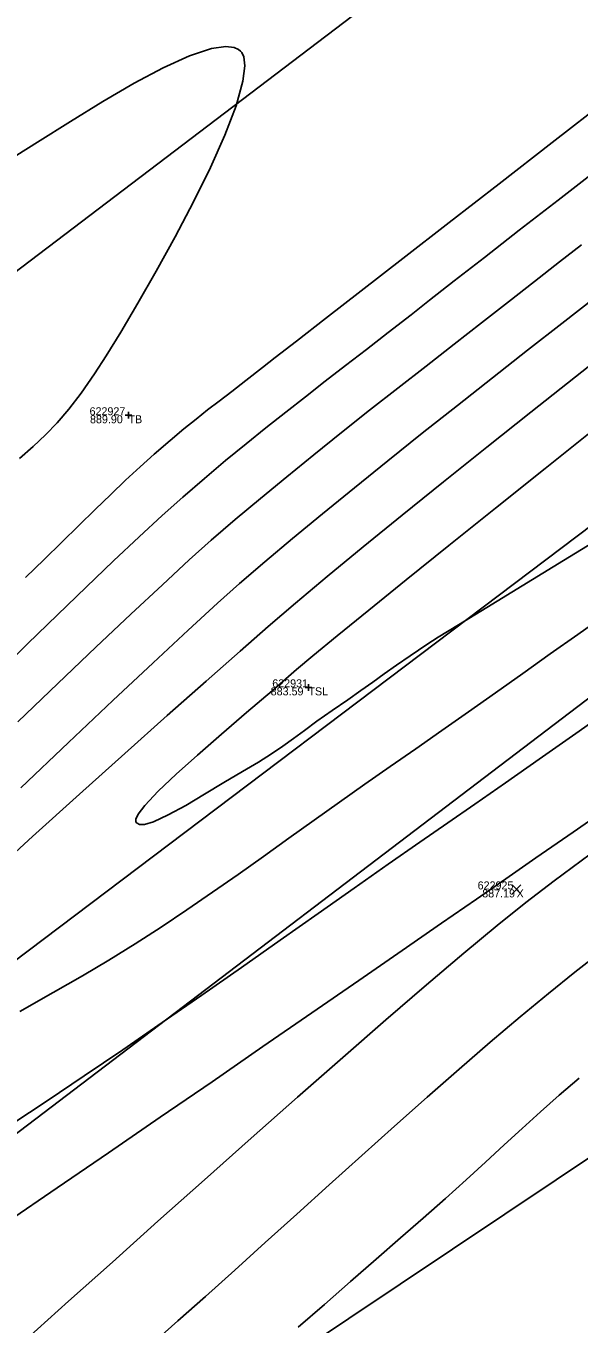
# Model space of a CAD drawing. Extents: x 1957117 to 1971063, y 701601 to 715861.
# Drawn here: x 1968120.1 to 1968144.3, y 710496.4 to 710553.1 of the extents above; entities that cross this region are included whole.
import ezdxf

# ---------------------------------------------------------------- set-up
doc = ezdxf.new("R2010")
doc.units = 0
for name, color, linetype in [('AP_X_Lights', 7, 'Continuous'), ('DT_X_Contour_Major', 7, 'Continuous'), ('DT_X_Contour_Minor', 7, 'Continuous'), ('DT_X_TIN_Hull', 7, 'Continuous'), ('GE_X_CL_20', 7, 'Continuous'), ('PV_P_Drive', 7, 'Continuous'), ('PV_P_Shoulder', 7, 'Continuous'), ('RS_Raster1', 7, 'Continuous'), ('RW_X_Esmt_RR', 7, 'Continuous'), ('RW_X_Fee_RW', 7, 'Continuous'), ('SC_Scratch1', 7, 'Continuous'), ('SC_Shading5', 7, 'Continuous')]:
    doc.layers.add(name, color=color, linetype=linetype)

msp = doc.modelspace()

# ---------------------------------------------------------------- linework, layer by layer
at = {"layer": 'AP_X_Lights'}
for p, q in [((1968141.366, 710515.19), (1968141.754, 710515.58)), ((1968141.366, 710515.58), (1968141.754, 710515.19))]:
    msp.add_line(p, q, dxfattribs=at)
at = {"layer": 'DT_X_Contour_Major'}
for points in [[(1968119.846, 710534.218), (1968120.436, 710534.748), (1968120.973, 710535.256), (1968121.482, 710535.784), (1968121.993, 710536.377), (1968122.53, 710537.077), (1968123.124, 710537.927), (1968123.627, 710538.707), (1968124.272, 710539.753), (1968125.017, 710541.008), (1968125.821, 710542.413), (1968126.644, 710543.909), (1968127.444, 710545.439), (1968128.182, 710546.943), (1968128.815, 710548.363), (1968129.304, 710549.641), (1968129.607, 710550.719), (1968129.689, 710551.397), (1968129.642, 710551.779), (1968129.555, 710551.967), (1968129.494, 710552.039), (1968129.415, 710552.103), (1968129.223, 710552.193), (1968128.856, 710552.241), (1968128.232, 710552.154), (1968127.265, 710551.831), (1968126.126, 710551.31), (1968124.854, 710550.63), (1968123.488, 710549.835), (1968122.068, 710548.963), (1968120.632, 710548.057), (1968119.22, 710547.158)], [(1968119.846, 710534.218), (1968120.436, 710534.748), (1968120.973, 710535.256), (1968121.482, 710535.784), (1968121.993, 710536.377), (1968122.53, 710537.077), (1968123.124, 710537.927), (1968123.627, 710538.707), (1968124.272, 710539.753), (1968125.017, 710541.008), (1968125.821, 710542.413), (1968126.644, 710543.909), (1968127.444, 710545.439), (1968128.182, 710546.943), (1968128.815, 710548.363), (1968129.304, 710549.641), (1968129.607, 710550.719), (1968129.689, 710551.397), (1968129.642, 710551.779), (1968129.555, 710551.967), (1968129.494, 710552.039), (1968129.415, 710552.103), (1968129.223, 710552.193), (1968128.856, 710552.241), (1968128.232, 710552.154), (1968127.265, 710551.831), (1968126.126, 710551.31), (1968124.854, 710550.63), (1968123.488, 710549.835), (1968122.068, 710548.963), (1968120.632, 710548.057), (1968119.22, 710547.158)], [(1968146.066, 710539.318), (1968144.138, 710537.796), (1968142.191, 710536.255), (1968140.258, 710534.716), (1968138.37, 710533.205), (1968136.559, 710531.745), (1968134.856, 710530.358), (1968133.291, 710529.07), (1968131.898, 710527.902), (1968130.707, 710526.879), (1968129.482, 710525.805), (1968127.997, 710524.493), (1968126.299, 710522.986), (1968124.438, 710521.323), (1968122.46, 710519.545), (1968120.414, 710517.693), (1968118.348, 710515.807)], [(1968146.066, 710539.318), (1968144.138, 710537.796), (1968142.191, 710536.255), (1968140.258, 710534.716), (1968138.37, 710533.205), (1968136.559, 710531.745), (1968134.856, 710530.358), (1968133.291, 710529.07), (1968131.898, 710527.902), (1968130.707, 710526.879), (1968129.482, 710525.805), (1968127.997, 710524.493), (1968126.299, 710522.986), (1968124.438, 710521.323), (1968122.46, 710519.545), (1968120.414, 710517.693), (1968118.348, 710515.807)], [(1968119.852, 710510.054), (1968121.319, 710510.882), (1968122.595, 710511.611), (1968123.751, 710512.294), (1968124.897, 710513.004), (1968126.033, 710513.737), (1968127.161, 710514.49), (1968128.282, 710515.259), (1968129.397, 710516.039), (1968130.508, 710516.828), (1968131.616, 710517.62), (1968132.721, 710518.413), (1968133.825, 710519.201), (1968134.929, 710519.982), (1968136.034, 710520.752), (1968137.154, 710521.528), (1968138.298, 710522.329), (1968139.462, 710523.149), (1968140.642, 710523.984), (1968141.834, 710524.828), (1968143.033, 710525.678), (1968144.236, 710526.529), (1968145.439, 710527.374)], [(1968119.852, 710510.054), (1968121.319, 710510.882), (1968122.595, 710511.611), (1968123.751, 710512.294), (1968124.897, 710513.004), (1968126.033, 710513.737), (1968127.161, 710514.49), (1968128.282, 710515.259), (1968129.397, 710516.039), (1968130.508, 710516.828), (1968131.616, 710517.62), (1968132.721, 710518.413), (1968133.825, 710519.201), (1968134.929, 710519.982), (1968136.034, 710520.752), (1968137.154, 710521.528), (1968138.298, 710522.329), (1968139.462, 710523.149), (1968140.642, 710523.984), (1968141.834, 710524.828), (1968143.033, 710525.678), (1968144.236, 710526.529), (1968145.439, 710527.374)], [(1968144.293, 710507.131), (1968143.426, 710506.386), (1968142.605, 710505.659), (1968141.809, 710504.938), (1968141.017, 710504.211), (1968140.209, 710503.467), (1968139.364, 710502.693), (1968138.461, 710501.877), (1968137.478, 710501.008), (1968136.494, 710500.147), (1968135.429, 710499.218), (1968134.31, 710498.242), (1968133.163, 710497.243), (1968132.014, 710496.243)], [(1968144.293, 710507.131), (1968143.426, 710506.386), (1968142.605, 710505.659), (1968141.809, 710504.938), (1968141.017, 710504.211), (1968140.209, 710503.467), (1968139.364, 710502.693), (1968138.461, 710501.877), (1968137.478, 710501.008), (1968136.494, 710500.147), (1968135.429, 710499.218), (1968134.31, 710498.242), (1968133.163, 710497.243), (1968132.014, 710496.243)]]:
    msp.add_lwpolyline(points, dxfattribs=at)
at = {"layer": 'DT_X_Contour_Minor'}
for points in [[(1968120.099, 710529.02), (1968120.92, 710529.811), (1968121.699, 710530.571), (1968122.441, 710531.298), (1968123.149, 710531.992), (1968123.828, 710532.651), (1968124.481, 710533.275), (1968125.113, 710533.863), (1968125.728, 710534.412), (1968126.426, 710535.015), (1968127.025, 710535.516), (1968127.559, 710535.949), (1968128.062, 710536.344), (1968128.57, 710536.735), (1968129.116, 710537.153), (1968129.735, 710537.63), (1968130.463, 710538.198), (1968131.018, 710538.633), (1968131.949, 710539.359), (1968133.215, 710540.344), (1968134.775, 710541.557), (1968136.587, 710542.966), (1968138.609, 710544.536), (1968140.8, 710546.238), (1968143.118, 710548.037), (1968145.523, 710549.903)], [(1968120.099, 710529.02), (1968120.92, 710529.811), (1968121.699, 710530.571), (1968122.441, 710531.298), (1968123.149, 710531.992), (1968123.828, 710532.651), (1968124.481, 710533.275), (1968125.113, 710533.863), (1968125.728, 710534.412), (1968126.426, 710535.015), (1968127.025, 710535.516), (1968127.559, 710535.949), (1968128.062, 710536.344), (1968128.57, 710536.735), (1968129.116, 710537.153), (1968129.735, 710537.63), (1968130.463, 710538.198), (1968131.018, 710538.633), (1968131.949, 710539.359), (1968133.215, 710540.344), (1968134.775, 710541.557), (1968136.587, 710542.966), (1968138.609, 710544.536), (1968140.8, 710546.238), (1968143.118, 710548.037), (1968145.523, 710549.903)], [(1968118.86, 710524.831), (1968120.192, 710526.126), (1968121.497, 710527.391), (1968122.757, 710528.605), (1968123.953, 710529.748), (1968125.066, 710530.797), (1968126.079, 710531.731), (1968126.973, 710532.529), (1968127.929, 710533.354), (1968128.848, 710534.129), (1968129.739, 710534.863), (1968130.611, 710535.566), (1968131.473, 710536.25), (1968132.334, 710536.924), (1968133.204, 710537.598), (1968134.091, 710538.284), (1968135.006, 710538.99), (1968135.956, 710539.728), (1968136.952, 710540.508), (1968137.759, 710541.141), (1968138.838, 710541.984), (1968140.156, 710543.012), (1968141.681, 710544.199), (1968143.379, 710545.52), (1968145.219, 710546.949)], [(1968118.86, 710524.831), (1968120.192, 710526.126), (1968121.497, 710527.391), (1968122.757, 710528.605), (1968123.953, 710529.748), (1968125.066, 710530.797), (1968126.079, 710531.731), (1968126.973, 710532.529), (1968127.929, 710533.354), (1968128.848, 710534.129), (1968129.739, 710534.863), (1968130.611, 710535.566), (1968131.473, 710536.25), (1968132.334, 710536.924), (1968133.204, 710537.598), (1968134.091, 710538.284), (1968135.006, 710538.99), (1968135.956, 710539.728), (1968136.952, 710540.508), (1968137.759, 710541.141), (1968138.838, 710541.984), (1968140.156, 710543.012), (1968141.681, 710544.199), (1968143.379, 710545.52), (1968145.219, 710546.949)], [(1968144.401, 710543.571), (1968143.44, 710542.817), (1968142.347, 710541.959), (1968141.208, 710541.071), (1968140.032, 710540.155), (1968138.828, 710539.219), (1968137.605, 710538.266), (1968136.373, 710537.302), (1968135.139, 710536.331), (1968133.913, 710535.358), (1968132.704, 710534.389), (1968131.521, 710533.428), (1968130.373, 710532.481), (1968129.269, 710531.552), (1968128.218, 710530.646), (1968127.263, 710529.793), (1968126.084, 710528.707), (1968124.711, 710527.423), (1968123.18, 710525.973), (1968121.521, 710524.392), (1968119.77, 710522.713)], [(1968144.401, 710543.571), (1968143.44, 710542.817), (1968142.347, 710541.959), (1968141.208, 710541.071), (1968140.032, 710540.155), (1968138.828, 710539.219), (1968137.605, 710538.266), (1968136.373, 710537.302), (1968135.139, 710536.331), (1968133.913, 710535.358), (1968132.704, 710534.389), (1968131.521, 710533.428), (1968130.373, 710532.481), (1968129.269, 710531.552), (1968128.218, 710530.646), (1968127.263, 710529.793), (1968126.084, 710528.707), (1968124.711, 710527.423), (1968123.18, 710525.973), (1968121.521, 710524.392), (1968119.77, 710522.713)], [(1968144.988, 710541.262), (1968143.538, 710540.129), (1968142.041, 710538.955), (1968140.513, 710537.755), (1968138.974, 710536.54), (1968137.443, 710535.325), (1968135.938, 710534.123), (1968134.478, 710532.946), (1968133.082, 710531.808), (1968131.768, 710530.723), (1968130.556, 710529.703), (1968129.462, 710528.762), (1968128.488, 710527.892), (1968127.215, 710526.722), (1968125.68, 710525.292), (1968123.923, 710523.639), (1968121.983, 710521.802), (1968119.899, 710519.819)], [(1968144.988, 710541.262), (1968143.538, 710540.129), (1968142.041, 710538.955), (1968140.513, 710537.755), (1968138.974, 710536.54), (1968137.443, 710535.325), (1968135.938, 710534.123), (1968134.478, 710532.946), (1968133.082, 710531.808), (1968131.768, 710530.723), (1968130.556, 710529.703), (1968129.462, 710528.762), (1968128.488, 710527.892), (1968127.215, 710526.722), (1968125.68, 710525.292), (1968123.923, 710523.639), (1968121.983, 710521.802), (1968119.899, 710519.819)], [(1968145.074, 710535.596), (1968142.813, 710533.792), (1968140.642, 710532.055), (1968138.604, 710530.421), (1968136.743, 710528.924), (1968135.103, 710527.598), (1968133.729, 710526.478), (1968132.664, 710525.599), (1968131.952, 710524.996), (1968130.877, 710524.066), (1968129.767, 710523.113), (1968128.667, 710522.168), (1968127.626, 710521.26), (1968126.69, 710520.418), (1968125.906, 710519.673), (1968125.322, 710519.055), (1968125.031, 710518.671), (1968124.93, 710518.457), (1968124.925, 710518.354), (1968124.943, 710518.315), (1968124.978, 710518.276), (1968125.08, 710518.228), (1968125.299, 710518.228), (1968125.701, 710518.343), (1968126.345, 710518.639), (1968127.103, 710519.056), (1968127.927, 710519.544), (1968128.769, 710520.053), (1968129.581, 710520.533), (1968130.281, 710520.948), (1968130.853, 710521.312), (1968131.346, 710521.648), (1968131.808, 710521.981), (1968132.29, 710522.335), (1968132.84, 710522.735), (1968133.509, 710523.205), (1968134.187, 710523.676), (1968134.762, 710524.083), (1968135.278, 710524.452), (1968135.779, 710524.81), (1968136.311, 710525.184), (1968136.916, 710525.601), (1968137.64, 710526.088), (1968138.141, 710526.407), (1968139.028, 710526.957), (1968140.263, 710527.714), (1968141.802, 710528.656), (1968143.608, 710529.759), (1968145.637, 710531)], [(1968145.074, 710535.596), (1968142.813, 710533.792), (1968140.642, 710532.055), (1968138.604, 710530.421), (1968136.743, 710528.924), (1968135.103, 710527.598), (1968133.729, 710526.478), (1968132.664, 710525.599), (1968131.952, 710524.996), (1968130.877, 710524.066), (1968129.767, 710523.113), (1968128.667, 710522.168), (1968127.626, 710521.26), (1968126.69, 710520.418), (1968125.906, 710519.673), (1968125.322, 710519.055), (1968125.031, 710518.671), (1968124.93, 710518.457), (1968124.925, 710518.354), (1968124.943, 710518.315), (1968124.978, 710518.276), (1968125.08, 710518.228), (1968125.299, 710518.228), (1968125.701, 710518.343), (1968126.345, 710518.639), (1968127.103, 710519.056), (1968127.927, 710519.544), (1968128.769, 710520.053), (1968129.581, 710520.533), (1968130.281, 710520.948), (1968130.853, 710521.312), (1968131.346, 710521.648), (1968131.808, 710521.981), (1968132.29, 710522.335), (1968132.84, 710522.735), (1968133.509, 710523.205), (1968134.187, 710523.676), (1968134.762, 710524.083), (1968135.278, 710524.452), (1968135.779, 710524.81), (1968136.311, 710525.184), (1968136.916, 710525.601), (1968137.64, 710526.088), (1968138.141, 710526.407), (1968139.028, 710526.957), (1968140.263, 710527.714), (1968141.802, 710528.656), (1968143.608, 710529.759), (1968145.637, 710531)], [(1968119.512, 710505.12), (1968121.05, 710506.137), (1968122.671, 710507.228), (1968124.352, 710508.375), (1968126.071, 710509.56), (1968127.806, 710510.766), (1968129.536, 710511.975), (1968131.237, 710513.169), (1968132.889, 710514.331), (1968134.47, 710515.443), (1968135.956, 710516.486), (1968137.327, 710517.444), (1968138.56, 710518.299), (1968139.735, 710519.113), (1968141.075, 710520.046), (1968142.554, 710521.081), (1968144.146, 710522.197), (1968145.826, 710523.377)], [(1968119.512, 710505.12), (1968121.05, 710506.137), (1968122.671, 710507.228), (1968124.352, 710508.375), (1968126.071, 710509.56), (1968127.806, 710510.766), (1968129.536, 710511.975), (1968131.237, 710513.169), (1968132.889, 710514.331), (1968134.47, 710515.443), (1968135.956, 710516.486), (1968137.327, 710517.444), (1968138.56, 710518.299), (1968139.735, 710519.113), (1968141.075, 710520.046), (1968142.554, 710521.081), (1968144.146, 710522.197), (1968145.826, 710523.377)], [(1968111.898, 710495.848), (1968113.493, 710496.907), (1968115.283, 710498.108), (1968117.236, 710499.429), (1968119.317, 710500.845), (1968121.493, 710502.332), (1968123.73, 710503.865), (1968125.995, 710505.423), (1968128.255, 710506.979), (1968130.474, 710508.511), (1968132.621, 710509.994), (1968134.662, 710511.405), (1968136.562, 710512.72), (1968138.288, 710513.914), (1968139.807, 710514.964), (1968141.085, 710515.846), (1968142.404, 710516.758), (1968144.037, 710517.892), (1968145.938, 710519.214)], [(1968111.898, 710495.848), (1968113.493, 710496.907), (1968115.283, 710498.108), (1968117.236, 710499.429), (1968119.317, 710500.845), (1968121.493, 710502.332), (1968123.73, 710503.865), (1968125.995, 710505.423), (1968128.255, 710506.979), (1968130.474, 710508.511), (1968132.621, 710509.994), (1968134.662, 710511.405), (1968136.562, 710512.72), (1968138.288, 710513.914), (1968139.807, 710514.964), (1968141.085, 710515.846), (1968142.404, 710516.758), (1968144.037, 710517.892), (1968145.938, 710519.214)], [(1968120.176, 710495.749), (1968121.985, 710497.376), (1968123.9, 710499.095), (1968125.889, 710500.878), (1968127.922, 710502.693), (1968129.966, 710504.512), (1968131.991, 710506.304), (1968133.964, 710508.039), (1968135.855, 710509.687), (1968137.632, 710511.218), (1968139.263, 710512.603), (1968140.717, 710513.811), (1968141.963, 710514.813), (1968143.208, 710515.766), (1968144.776, 710516.926)], [(1968120.176, 710495.749), (1968121.985, 710497.376), (1968123.9, 710499.095), (1968125.889, 710500.878), (1968127.922, 710502.693), (1968129.966, 710504.512), (1968131.991, 710506.304), (1968133.964, 710508.039), (1968135.855, 710509.687), (1968137.632, 710511.218), (1968139.263, 710512.603), (1968140.717, 710513.811), (1968141.963, 710514.813), (1968143.208, 710515.766), (1968144.776, 710516.926)], [(1968125.652, 710495.534), (1968126.767, 710496.517), (1968127.968, 710497.59), (1968129.244, 710498.737), (1968130.578, 710499.943), (1968131.958, 710501.192), (1968133.37, 710502.468), (1968134.798, 710503.755), (1968136.23, 710505.038), (1968137.652, 710506.301), (1968139.048, 710507.529), (1968140.406, 710508.705), (1968141.711, 710509.814), (1968142.949, 710510.841), (1968144.107, 710511.769), (1968145.235, 710512.637)], [(1968125.652, 710495.534), (1968126.767, 710496.517), (1968127.968, 710497.59), (1968129.244, 710498.737), (1968130.578, 710499.943), (1968131.958, 710501.192), (1968133.37, 710502.468), (1968134.798, 710503.755), (1968136.23, 710505.038), (1968137.652, 710506.301), (1968139.048, 710507.529), (1968140.406, 710508.705), (1968141.711, 710509.814), (1968142.949, 710510.841), (1968144.107, 710511.769), (1968145.235, 710512.637)]]:
    msp.add_lwpolyline(points, dxfattribs=at)
at = {"layer": 'DT_X_TIN_Hull'}
msp.add_lwpolyline([(1967790.701, 710237.171), (1967830.563, 710265.437), (1967866.912, 710291.905), (1967909.248, 710323.677), (1967954.236, 710357.056), (1967987.309, 710382.243), (1968026.034, 710416.589), (1968068.4, 710445.095), (1968105.412, 710477.355), (1968148.193, 710505.967), (1968186.701, 710533.113), (1968240.547, 710537.613), (1968267.568, 710594.426), (1968303.236, 710626.129), (1968349.097, 710658.6), (1968381.997, 710683.606), (1968426.001, 710717.018), (1968464.516, 710750.461), (1968504.959, 710777.529), (1968545.689, 710813.171), (1968619.784, 710884.079)], dxfattribs=at)
at = {"layer": 'GE_X_CL_20'}
msp.add_lwpolyline([(1968438.508, 710785.011), (1967254.18, 709883.777)], dxfattribs=at)
at = {"layer": 'PV_P_Drive'}
for p, q in [((1968124.458, 710536.113), (1968124.75, 710536.113)), ((1968124.604, 710536.259), (1968124.604, 710535.967)), ((1968124.604, 710536.113), (1968124.604, 710536.113)), ((1968132.32, 710524.218), (1968132.612, 710524.218)), ((1968132.466, 710524.364), (1968132.466, 710524.072)), ((1968132.466, 710524.218), (1968132.466, 710524.218))]:
    msp.add_line(p, q, dxfattribs=at)
at = {"layer": 'RW_X_Esmt_RR'}
msp.add_line((1967272.347, 709859.903), (1968456.675, 710761.138), dxfattribs=at)
at = {"layer": 'RW_X_Fee_RW'}
msp.add_lwpolyline([(1963881.046, 707276.431), (1964172.578, 707701.964), (1964668.324, 708419.582), (1964735.207, 708501.875), (1964966.496, 708718.802), (1965107.468, 708816.338), (1965585.552, 709094.216), (1966091.861, 709326.705), (1966247.281, 709386.816), (1966633.174, 709551.737), (1966943.202, 709670.565), (1967172.032, 709812.662), (1967935.697, 710373.174), (1968346.714, 710683.963), (1968484.345, 710796.182), (1968743.632, 711067.038), (1968903.937, 711275.819), (1969041.222, 711501.316), (1969638.166, 712572.015), (1970019.077, 713196.718)], dxfattribs=at)
at = {"layer": 'SC_Shading5'}
for points in [[(1963589.678, 706586.994), (1963626.625, 706689.548), (1963651.76, 706746.832), (1963668.09, 706778.596), (1963682.768, 706805.402), (1963734.424, 706911.594), (1963826.849, 707116.717), (1963877.258, 707215.645), (1963964.981, 707354.472), (1964070.526, 707509.355), (1964132.574, 707601.994), (1964163.9, 707642.169), (1964191.2, 707685.167), (1964278.98, 707807.131), (1964326.11, 707874.364), (1964396.427, 707968.962), (1964508.519, 708133.679), (1964655.588, 708336.552), (1964745.319, 708429.172), (1964840.327, 708522.317), (1964988.178, 708660.245), (1965089.796, 708739.041), (1965251.743, 708835.216), (1965415.807, 708922.048), (1965866.2, 709149.38), (1966173.543, 709294.131), (1966283.627, 709338.196), (1966534.003, 709419.214), (1966689.084, 709471.266), (1967008.468, 709641.817), (1967166.677, 709750.124), (1967422.113, 709931.083), (1967818.707, 710198.831), (1968187.021, 710459.852), (1968360.589, 710592.493), (1968496.543, 710707.847), (1968606.427, 710809.378), (1968733.391, 710937.091), (1968807.28, 711025.4), (1968843.008, 711077.094), (1968863.233, 711106.099), (1968909.747, 711171.311), (1968974.133, 711279.559), (1969130.932, 711546.915), (1969247.433, 711744.686), (1969402.714, 712016.424), (1969505.287, 712191.789), (1969666.311, 712460.805), (1969771.586, 712639.896), (1969880.058, 712820.917), (1969964.994, 712955.706), (1969990.005, 713000.084), (1970030.065, 713068.479)], [(1963609.915, 706579.703), (1963646.615, 706681.572), (1963671.193, 706737.585), (1963687.092, 706768.511), (1963701.884, 706795.526), (1963753.906, 706902.469), (1963846.249, 707107.41), (1963895.973, 707204.994), (1963982.966, 707342.667), (1964088.35, 707497.312), (1964150.015, 707589.379), (1964181.502, 707629.761), (1964209.024, 707673.109), (1964296.517, 707794.674), (1964343.552, 707861.772), (1964413.958, 707956.489), (1964526.123, 708121.313), (1964672.104, 708322.686), (1964760.576, 708414.006), (1964855.195, 708506.77), (1965002.134, 708643.847), (1965101.925, 708721.226), (1965262.272, 708816.451), (1965425.685, 708902.939), (1965875.63, 709130.044), (1966182.13, 709274.398), (1966290.944, 709317.954), (1966540.737, 709398.785), (1966697.632, 709451.445), (1967019.644, 709623.399), (1967178.971, 709732.471), (1967434.35, 709913.39), (1967830.945, 710181.14), (1968199.774, 710442.525), (1968374.086, 710575.735), (1968510.806, 710691.739), (1968621.36, 710793.889), (1968749.296, 710922.58), (1968824.413, 711012.355), (1968860.678, 711064.827), (1968880.812, 711093.701), (1968927.778, 711159.547), (1968992.655, 711268.62), (1969149.476, 711536.015), (1969266.039, 711733.891), (1969421.336, 712005.657), (1969523.8, 712180.835), (1969684.812, 712449.831), (1969790.084, 712628.917), (1969898.385, 712809.653), (1969983.474, 712944.685), (1970008.657, 712989.367), (1970048.626, 713057.607)]]:
    msp.add_spline(points, degree=3, dxfattribs=at)

# ---------------------------------------------------------------- texts
at = {"layer": 'PV_P_Shoulder'}
for s, p in [('889.90', (1968122.923, 710535.763)), ('883.59', (1968130.818, 710523.868)), ('887.19', (1968140.061, 710515.035))]:
    msp.add_text(s, height=0.35, dxfattribs=at).set_placement(p)
at = {"layer": 'RS_Raster1'}
for s, p in [('622927', (1968122.904, 710536.113)), ('622931', (1968130.886, 710524.218)), ('622925', (1968139.86, 710515.385))]:
    msp.add_text(s, height=0.35, dxfattribs=at).set_placement(p)
at = {"layer": 'SC_Scratch1'}
for s, p in [('TB', (1968124.604, 710535.763)), ('TSL', (1968132.466, 710523.868)), ('X', (1968141.56, 710515.035))]:
    msp.add_text(s, height=0.35, dxfattribs=at).set_placement(p)

doc.saveas('drawing.dxf')
